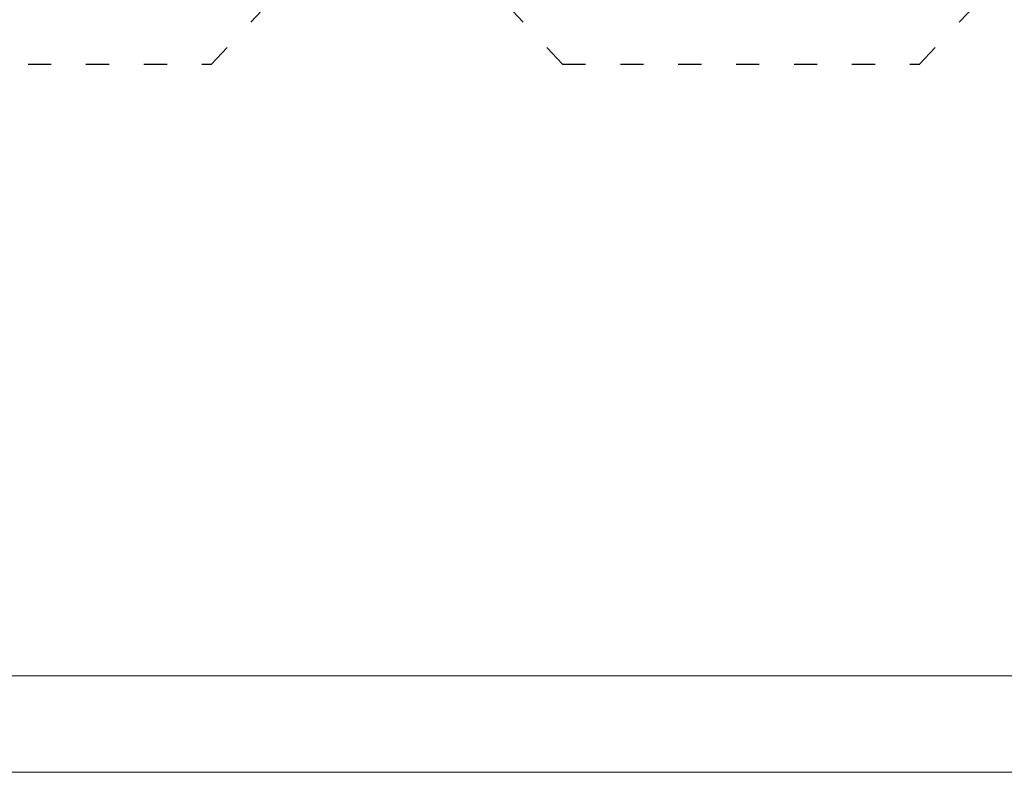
# Model space of a CAD drawing. Header units: millimetres. Extents: x 1814 to 94182, y 11562 to 49454.
# Tile 620 of 656: x 37670 to 38180, y 24526 to 24916. Entities that reach past the tile are written whole.
import ezdxf

# ---------------------------------------------------------------- set-up
doc = ezdxf.new("R2010")
doc.units = ezdxf.units.MM
doc.linetypes.add('ACAD_ISO03W100', pattern=[30, 12, -18])
doc.layers.add('grunt', color=15, linetype='Continuous')
doc.layers.add('pomoc', color=210, linetype='Continuous', lineweight=9, plot=False)
doc.layers.add('ramka', color=84, linetype='Continuous', lineweight=15)

msp = doc.modelspace()

# ---------------------------------------------------------------- linework, layer by layer
at = {"layer": 'grunt', "linetype": 'ACAD_ISO03W100'}
for p, q in [((38136.022, 24893.205), (38248.422, 25012.105)), ((37769.022, 24893.205), (37860.022, 24990.705)), ((37951.022, 24893.205), (37860.022, 24990.705)), ((37584.022, 24893.205), (37769.022, 24893.205)), ((37951.022, 24893.205), (38136.022, 24893.205))]:
    msp.add_line(p, q, dxfattribs=at)
at = {"layer": 'pomoc'}
msp.add_lwpolyline([(35840.739, 26011.05), (39440.739, 26011.05), (39440.739, 24526.05), (35840.739, 24526.05)], close=True, dxfattribs=at)
at = {"layer": 'ramka', "linetype": 'Continuous'}
msp.add_line((39390.739, 24576.05), (35840.739, 24576.05), dxfattribs=at)

doc.saveas('drawing.dxf')
